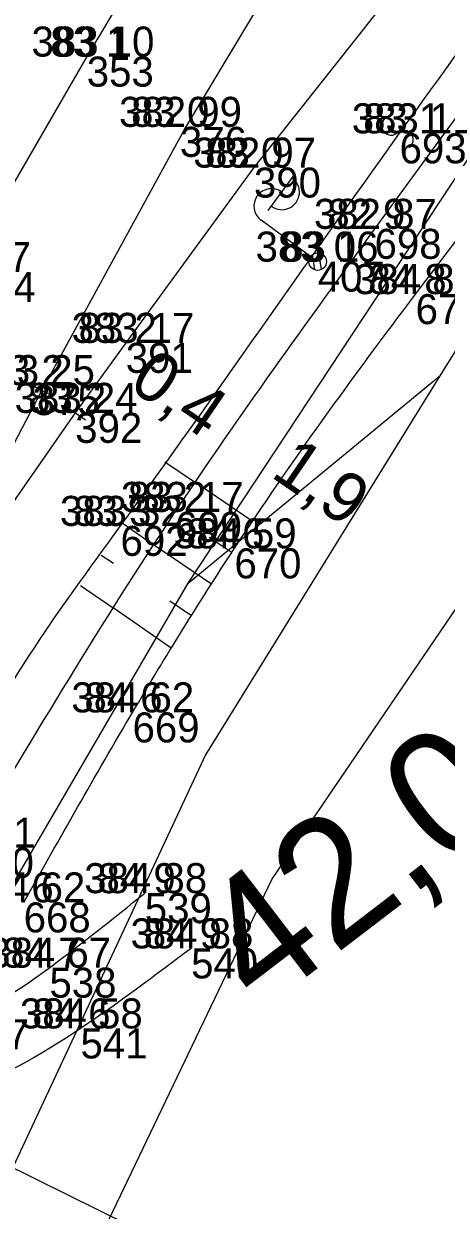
# Model space of a CAD drawing. Extents: x -514509 to -512782, y -1144610 to -1143439.
# Drawn here: x -513691.01 to -513674.13, y -1143978.71 to -1143931.26 of the extents above; entities that cross this region are included whole.
import ezdxf

# ---------------------------------------------------------------- set-up
doc = ezdxf.new("R2010")
doc.units = 0
for name, color, linetype in [('Vrstva 10', 7, 'Continuous'), ('Vrstva 11', 7, 'Continuous'), ('Vrstva 15', 7, 'Continuous'), ('Vrstva 18', 7, 'Continuous'), ('Vrstva 57', 7, 'Continuous'), ('Vrstva 58', 7, 'Continuous'), ('Vrstva 59', 7, 'Continuous'), ('Vrstva 6', 7, 'Continuous'), ('Vrstva 60', 7, 'Continuous'), ('Vrstva 8', 7, 'Continuous')]:
    doc.layers.add(name, color=color, linetype=linetype)

msp = doc.modelspace()

# ---------------------------------------------------------------- linework, layer by layer
at = {"layer": 'Vrstva 10'}
for points in [[(-513653.061, -1143906.744), (-513658.941, -1143915.55), (-513668.46, -1143927.754), (-513676.992, -1143939.46)], [(-513685.365, -1143948.783), (-513684.147, -1143949.605)], [(-513681.877, -1143951.156), (-513684.147, -1143949.605)], [(-513686.218, -1143950.014), (-513685.739, -1143950.335)], [(-513687.041, -1143951.24), (-513685.822, -1143952.099)], [(-513682.717, -1143952.398), (-513683.594, -1143951.805)], [(-513683.505, -1143953.671), (-513685.822, -1143952.099)], [(-513687.909, -1143952.509), (-513687.421, -1143952.838)], [(-513688.74, -1143953.728), (-513687.392, -1143954.646)], [(-513685.117, -1143956.235), (-513687.392, -1143954.646)], [(-513684.299, -1143954.941), (-513685.164, -1143954.356)]]:
    msp.add_lwpolyline(points, dxfattribs=at)
msp.add_lwpolyline([(-513714.127, -1144025.605), (-513694.625, -1143971.12), (-513684.432, -1143953.63), (-513674.387, -1143945.337), (-513683.744, -1143960.501)], close=True, dxfattribs=at)
msp.add_lwpolyline([(-513714.127, -1144025.605), (-513694.625, -1143971.12), (-513684.432, -1143953.63), (-513674.387, -1143945.337), (-513683.744, -1143960.501)], close=True, dxfattribs=at)
for points in [[(-513674.274, -1143843.477), (-513674.46, -1143843.597), (-513687.396, -1143852.464), (-513702.821, -1143867.073), (-513717.154, -1143882.054), (-513727.841, -1143898.171), (-513737.859, -1143911.275), (-513753.355, -1143924.614), (-513772.465, -1143940.017), (-513793.162, -1143954.594), (-513811.59, -1143964.008), (-513831.445, -1143975.36)], [(-513691.007, -1143966.405), (-513686.661, -1143958.801), (-513682.586, -1143952.238), (-513675.352, -1143942.072), (-513661.532, -1143924.49), (-513647.482, -1143907.261), (-513633.152, -1143892.415), (-513616.802, -1143877.25), (-513600.282, -1143864.699)], [(-513808.418, -1143998.941), (-513792.063, -1143986.974), (-513776.16, -1143976.17), (-513764.915, -1143968.271), (-513753.689, -1143959.442), (-513740.521, -1143947.369), (-513724.263, -1143934.903), (-513707.902, -1143922.425), (-513689.125, -1143907.833), (-513675.979, -1143896.958), (-513671.6, -1143893.116), (-513670.058, -1143892.633), (-513668.651, -1143892.952)], [(-513683.099, -1143898.637), (-513699.256, -1143911.331), (-513710.594, -1143919.479), (-513728.885, -1143933.244)], [(-513754.963, -1143964.828), (-513734.448, -1143946.693), (-513721.252, -1143935.706), (-513704.018, -1143924.219), (-513687.594, -1143911.382), (-513671.785, -1143899.771)], [(-513683.213, -1143910.938), (-513687.044, -1143912.015), (-513695.556, -1143919.646), (-513702.805, -1143931.383), (-513704.619, -1143939.004), (-513706.481, -1143944.833)], [(-513702.078, -1143945.01), (-513697.846, -1143938.052), (-513695.267, -1143932.477), (-513689.169, -1143924.31), (-513684.661, -1143916.778), (-513682.277, -1143912.267), (-513683.213, -1143910.938)], [(-513695.487, -1143967.462), (-513693.771, -1143962.082), (-513687.144, -1143951.344), (-513675.991, -1143935.639), (-513665.851, -1143921.979), (-513659.109, -1143913.393)], [(-513704.567, -1143944.623), (-513700.272, -1143935.661), (-513695.642, -1143927.4), (-513688.541, -1143916.99)], [(-513676.992, -1143939.46), (-513684.964, -1143950.778), (-513693.278, -1143964.208)], [(-513701.08, -1143970.51), (-513697.096, -1143971.623), (-513693.468, -1143971.065), (-513689.984, -1143969.011), (-513686.173, -1143966.028)], [(-513684.324, -1143968.239), (-513688.735, -1143971.438), (-513693.906, -1143974.084), (-513698.921, -1143974.409), (-513702.098, -1143973.134)]]:
    msp.add_spline(points, degree=3, dxfattribs=at)
at = {"layer": 'Vrstva 15'}
msp.add_lwpolyline([(-513703.367, -1143971.104), (-513649.603, -1143997.738)], dxfattribs=at)
at = {"layer": 'Vrstva 18'}
for centre, radius, start, end in [((-513676.329, -1143935.339), 0.376, 125.5552, 311.8664), ((-513675.823, -1143935.897), 0.377, 304.8792, 132.5424)]:
    msp.add_arc(centre, radius, start, end, dxfattribs=at)
at = {"layer": 'Vrstva 6'}
for p, q in [((-513681.235, -1143938.723), (-513680.162, -1143937.253)), ((-513679.544, -1143940.563), (-513681.523, -1143939.119)), ((-513679.376, -1143941.1), (-513679.471, -1143940.492)), ((-513679.113, -1143941.085), (-513679.216, -1143940.423))]:
    msp.add_line(p, q, dxfattribs=at)
for points in [[(-513711.674, -1143988.808), (-513706.391, -1143977.238), (-513702.009, -1143968.362), (-513698.385, -1143961.423), (-513690.28, -1143945.92), (-513684.59, -1143935.49), (-513679.681, -1143927.309), (-513672.807, -1143917.428), (-513665.353, -1143907.777), (-513658.001, -1143899.181), (-513648.869, -1143889.527), (-513638.707, -1143879.951), (-513628.616, -1143872.033), (-513618.02, -1143863.718), (-513607.812, -1143855.708), (-513601.226, -1143850.54)], [(-513618.287, -1143857.461), (-513629.826, -1143866.459), (-513640.68, -1143874.922), (-513651.12, -1143884.499), (-513660.485, -1143894.222), (-513665.52, -1143899.973), (-513673.196, -1143909.558), (-513682, -1143921.71), (-513688.486, -1143932.573), (-513693.41, -1143941.08), (-513697.99, -1143950.27), (-513701.934, -1143960.028), (-513706.014, -1143970.804), (-513707.963, -1143976.628), (-513710.975, -1143986.754), (-513715.38, -1144000.83), (-513719.14, -1144013.09)], [(-513659.798, -1143909.039), (-513667.128, -1143918.358), (-513674.858, -1143928.206), (-513681.812, -1143937.007), (-513686.931, -1143944.023), (-513688.954, -1143946.817), (-513696.173, -1143957.193)]]:
    msp.add_lwpolyline(points, dxfattribs=at)
msp.add_circle((-513679.262, -1143940.77), 0.35, dxfattribs=at)
msp.add_circle((-513679.262, -1143940.77), 0.35, dxfattribs=at)
for centre, start, end in [((-513680.691, -1143937.993), 233.1801, 54.5852), ((-513681.111, -1143938.554), 53.8826, 233.8826)]:
    msp.add_arc(centre, 0.7, start, end, dxfattribs=at)
at = {"layer": 'Vrstva 60'}
for p, q in [((-513688.49, -1143932.57), (-513688.49, -1143932.57)), ((-513684.77, -1143935.38), (-513684.77, -1143935.38)), ((-513675.99, -1143935.64), (-513675.99, -1143935.64)), ((-513681.81, -1143937.01), (-513681.81, -1143937.01)), ((-513676.99, -1143939.46), (-513676.99, -1143939.46)), ((-513679.26, -1143940.77), (-513679.26, -1143940.77)), ((-513675.35, -1143942.07), (-513675.35, -1143942.07)), ((-513686.93, -1143944.02), (-513686.93, -1143944.02)), ((-513690.65, -1143945.71), (-513690.65, -1143945.71)), ((-513688.95, -1143946.82), (-513688.95, -1143946.82)), ((-513684.96, -1143950.78), (-513684.96, -1143950.78)), ((-513687.14, -1143951.34), (-513687.14, -1143951.34)), ((-513682.59, -1143952.24), (-513682.59, -1143952.24)), ((-513686.66, -1143958.8), (-513686.66, -1143958.8)), ((-513686.17, -1143966.03), (-513686.17, -1143966.03)), ((-513684.32, -1143968.24), (-513684.32, -1143968.24)), ((-513689.98, -1143969.01), (-513689.98, -1143969.01)), ((-513688.74, -1143971.44), (-513688.74, -1143971.44))]:
    msp.add_line(p, q, dxfattribs=at)
at = {"layer": 'Vrstva 8'}
for p, q in [((-513684.432, -1143953.63), (-513652.422, -1143905.036)), ((-513690.721, -1143945.684), (-513689.838, -1143946.155)), ((-513689.363, -1143946.53), (-513688.544, -1143947.103))]:
    msp.add_line(p, q, dxfattribs=at)
for points in [[(-513717.565, -1144061.934), (-513710.143, -1144026.166), (-513681.099, -1143965.487), (-513652.985, -1143924.091), (-513647.158, -1143916.68), (-513643.767, -1143912.924), (-513626.435, -1143894.686), (-513491.692, -1143788.897)], [(-513623.653, -1143886.9), (-513654.161, -1143912.836), (-513674.387, -1143945.337)]]:
    msp.add_lwpolyline(points, dxfattribs=at)

# ---------------------------------------------------------------- texts
at = {"layer": 'Vrstva 11'}
for s, p in [('0,4', (-513686.878, -1143945.803)), ('1,9', (-513681.189, -1143949.346))]:
    msp.add_text(s, height=2, rotation=325.6891, dxfattribs=at).set_placement(p)
at = {"layer": 'Vrstva 15'}
msp.add_text('42,0', height=4.999, rotation=37.4641, dxfattribs=at).set_placement((-513681.544, -1143970.785))
at = {"layer": 'Vrstva 57'}
for s, p in [('83 1 ', (-513689.948, -1143932.57)), ('83 0 ', (-513686.718, -1143935.38)), ('83 1 ', (-513677.448, -1143935.64)), ('83 0 ', (-513683.758, -1143937.01)), ('82 9 ', (-513678.878, -1143939.46)), ('83 1 ', (-513680.718, -1143940.77)), ('84 8 ', (-513677.233, -1143942.07)), ('83 2 ', (-513688.813, -1143944.02)), ('83 2 ', (-513692.533, -1143945.71)), ('83 2 ', (-513690.833, -1143946.82)), ('83 2 ', (-513686.843, -1143950.78)), ('83 3 ', (-513689.023, -1143951.34)), ('84 6 ', (-513684.514, -1143952.24)), ('84 6 ', (-513688.584, -1143958.8)), ('84 6 ', (-513692.934, -1143966.4)), ('84 9 ', (-513688.058, -1143966.03)), ('84 9 ', (-513686.208, -1143968.24)), ('84 7 ', (-513691.863, -1143969.01)), ('84 6 ', (-513690.664, -1143971.44))]:
    msp.add_text(s, height=1.2, dxfattribs=at).set_placement(p)
at = {"layer": 'Vrstva 58'}
for s, p in [('383 10', (-513690.695, -1143932.57)), ('382 99', (-513687.198, -1143935.38)), ('383 11', (-513677.901, -1143935.64)), ('382 97', (-513684.234, -1143937.01)), ('382 87', (-513679.411, -1143939.46)), ('383 06', (-513681.744, -1143940.77)), ('383 27', (-513695.631, -1143941.19)), ('384 80', (-513677.81, -1143942.07)), ('383 17', (-513689.096, -1143944.02)), ('383 25', (-513693.071, -1143945.71)), ('383 24', (-513691.371, -1143946.82)), ('383 17', (-513687.126, -1143950.78)), ('383 32', (-513689.561, -1143951.34)), ('384 59', (-513685.014, -1143952.24)), ('384 62', (-513689.106, -1143958.8)), ('383 41', (-513695.446, -1143964.21)), ('384 62', (-513693.456, -1143966.4)), ('384 88', (-513688.591, -1143966.03)), ('384 88', (-513686.741, -1143968.24)), ('384 67', (-513692.426, -1143969.01)), ('384 58', (-513691.161, -1143971.44))]:
    msp.add_text(s, height=1.2, dxfattribs=at).set_placement(p)
at = {"layer": 'Vrstva 59'}
for s, p in [('353', (-513688.49, -1143933.77)), ('376', (-513684.77, -1143936.58)), ('693', (-513675.99, -1143936.84)), ('390', (-513681.81, -1143938.21)), ('698', (-513676.99, -1143940.66)), ('407', (-513679.26, -1143941.97)), ('354', (-513693.21, -1143942.39)), ('671', (-513675.35, -1143943.27)), ('391', (-513686.93, -1143945.22)), ('375', (-513690.65, -1143946.91)), ('392', (-513688.95, -1143948.02)), ('699', (-513684.96, -1143951.98)), ('692', (-513687.14, -1143952.54)), ('670', (-513682.59, -1143953.44)), ('669', (-513686.66, -1143960)), ('700', (-513693.28, -1143965.41)), ('539', (-513686.17, -1143967.23)), ('668', (-513691.01, -1143967.6)), ('540', (-513684.32, -1143969.44)), ('538', (-513689.98, -1143970.21)), ('537', (-513693.47, -1143972.27)), ('541', (-513688.74, -1143972.64))]:
    msp.add_text(s, height=1.2, dxfattribs=at).set_placement(p)

doc.saveas('drawing.dxf')
